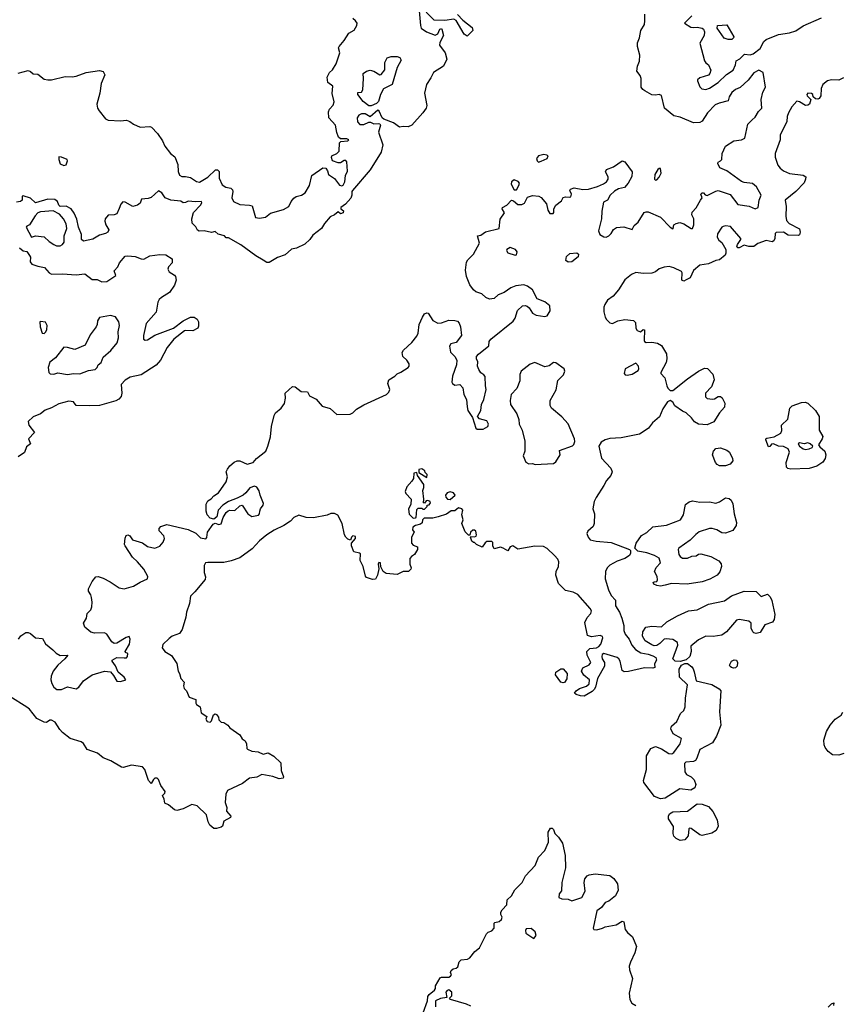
# Model space of a CAD drawing. Extents: x 2106670 to 2323771, y 35271 to 224896.
# Tile 282 of 419: x 2295006 to 2301694, y 108065 to 116073. Entities that reach past the tile are written whole.
import ezdxf

# ---------------------------------------------------------------- set-up
doc = ezdxf.new("R2010")
doc.units = 0

msp = doc.modelspace()

# ---------------------------------------------------------------- linework, layer by layer
at = {"layer": '0CON20XD'}
for points in [[(2298254.4, 116145), (2298264.2, 116025), (2298270.8, 116005), (2298314.7, 115974.7), (2298385, 115947.9), (2298405, 115957.1), (2298423.1, 115996.9), (2298435, 116002), (2298437.5, 115997.5), (2298451.2, 115945), (2298422.5, 115887.5), (2298420, 115865), (2298465.3, 115805), (2298478, 115752), (2298451.1, 115695), (2298370, 115645), (2298350.1, 115599.9), (2298312.9, 115545), (2298298, 115475), (2298316, 115375), (2298310, 115355), (2298284, 115315), (2298193.8, 115215), (2298165, 115202.9), (2298125, 115205.4), (2298095, 115200), (2298045, 115233.9), (2297966.2, 115265), (2297954, 115275), (2297928.3, 115328.3), (2297917.7, 115337.7), (2297856.1, 115283.9), (2297815, 115308.2), (2297785, 115308.5), (2297762.2, 115297.8), (2297750.9, 115275), (2297752.6, 115242.6), (2297771.5, 115221.5), (2297805, 115219.7), (2297845, 115240), (2297859.4, 115239.4), (2297885, 115226.2), (2297919.7, 115230.3), (2297935, 115226), (2297939.4, 115215), (2297922.3, 115157.7), (2297958.9, 115055), (2297944.7, 114995), (2297855, 114851.1), (2297711.9, 114685), (2297706.5, 114675), (2297707.4, 114645), (2297697.7, 114622.3), (2297655, 114572.5), (2297617.5, 114545), (2297617.5, 114535), (2297637.6, 114517.6), (2297635, 114501.8), (2297615, 114495.6), (2297595, 114510), (2297565, 114486), (2297530, 114470), (2297483.3, 114415), (2297460.6, 114375), (2297388.3, 114321.7), (2297365.7, 114285), (2297325, 114248), (2297256.2, 114215), (2297215, 114208.2), (2297165, 114162.2), (2297101.1, 114138.9), (2297035, 114098.2), (2297015, 114098.8), (2296986.7, 114116.7), (2296925, 114152.3), (2296805, 114243.4), (2296705, 114300), (2296685, 114300), (2296670.8, 114315), (2296620, 114330), (2296595, 114350), (2296565, 114342.9), (2296505, 114355.8), (2296465, 114354.2), (2296452.4, 114362.4), (2296437.8, 114387.8), (2296408.3, 114418.3), (2296406.2, 114455), (2296418, 114505), (2296477.1, 114565), (2296486.5, 114585), (2296485, 114595.8), (2296435, 114591.4), (2296375, 114598.6), (2296355, 114586.7), (2296336.1, 114583.9), (2296315, 114597.5), (2296235, 114605.8), (2296190, 114625), (2296161.2, 114665), (2296135, 114680.8), (2296075, 114627.5), (2296051.2, 114618.8), (2295996.1, 114613.9), (2295985, 114581.2), (2295965, 114564.3), (2295925, 114554.3), (2295865, 114589.1), (2295845, 114591.5), (2295827.9, 114572.1), (2295815, 114538)], [(2298566.7, 116115), (2298610, 116070), (2298685, 116009.2), (2298691.1, 115985), (2298645, 115938.9), (2298620, 115955), (2298555, 116067.5), (2298535, 116076.7), (2298463.6, 116066.4), (2298375, 116070), (2298310.8, 116135)], [(2300541.2, 114605), (2300553.8, 114625), (2300544.4, 114654.4), (2300553.8, 114665), (2300565, 114664), (2300578.8, 114648.8), (2300595, 114644.3), (2300665, 114679.7), (2300685, 114683.6), (2300781.9, 114651.9), (2300845, 114570), (2300936.6, 114556.6), (2300985, 114534.4), (2301010.6, 114545), (2301017.3, 114605), (2301033.3, 114645), (2300996.5, 114715), (2300965, 114742.3), (2300895, 114750), (2300875, 114757.7), (2300755, 114845.3), (2300698.8, 114868.8), (2300681.4, 114905), (2300684.3, 114915.7), (2300705, 114924.2), (2300714.3, 114935), (2300717.8, 114985), (2300745.8, 115045), (2300813.2, 115086.8), (2300875, 115097.1), (2300900.6, 115109.4), (2300925.2, 115224.8), (2300960.2, 115259.8), (2300985, 115281.3), (2301012.8, 115327.2), (2301040, 115355), (2301034.5, 115425), (2301048.9, 115485), (2301070, 115525), (2301050, 115645), (2301015, 115663.3), (2300975, 115640.6), (2300929.1, 115580.9), (2300865, 115521.8), (2300825, 115504.7), (2300795, 115480.7), (2300773.9, 115445), (2300767.3, 115412.7), (2300691.9, 115395), (2300660.4, 115379.5), (2300598.2, 115315), (2300555, 115248.1), (2300535, 115236.7), (2300485, 115234.4), (2300375, 115280.3), (2300325, 115290.9), (2300247.5, 115355), (2300225, 115455.7), (2300205, 115465.5), (2300175, 115459.6), (2300145, 115461.9), (2300088.8, 115495), (2300073.3, 115505), (2300060, 115525), (2300060, 115595), (2300050.7, 115620.7), (2300023.3, 115655), (2300028.8, 115695), (2300044.2, 115735), (2300048, 115785), (2300030, 115855), (2300029.2, 115885), (2300045.5, 115925), (2300057.1, 115985), (2300084.6, 116035), (2300089.5, 116065), (2300087.4, 116117.4)], [(2294995, 115637.5), (2295075, 115660), (2295093, 115653), (2295115, 115632.5), (2295155, 115630), (2295205, 115590), (2295235, 115583.3), (2295265, 115583.8), (2295375, 115611.2), (2295432, 115608), (2295465.3, 115614.7), (2295546.2, 115643.8), (2295655, 115660), (2295685, 115652.9), (2295697.1, 115625), (2295669.7, 115555), (2295659.1, 115475), (2295633.3, 115385), (2295638.8, 115355), (2295653.2, 115333.2), (2295705, 115268), (2295725, 115256.9), (2295825, 115250), (2295875, 115256.2), (2295902.5, 115245), (2295932.3, 115222.3), (2295985, 115200), (2296065, 115205.8), (2296078.8, 115198.8), (2296127.2, 115147.2), (2296167.3, 115087.3), (2296186, 115045), (2296231.2, 114985), (2296268.3, 114958.3), (2296290.8, 114895), (2296295, 114840), (2296305, 114810), (2296325, 114798.8), (2296355, 114799.2), (2296395, 114789.2), (2296445, 114758), (2296467.7, 114752.3), (2296536.3, 114793.7), (2296598.6, 114851.4), (2296615, 114851.2), (2296627.7, 114837.7), (2296628.8, 114785), (2296651.4, 114731.4), (2296682.4, 114712.4), (2296722.7, 114702.7), (2296735, 114690), (2296738.6, 114675), (2296730, 114625), (2296745, 114594.4), (2296795, 114570.8), (2296875.8, 114565.8), (2296895, 114558.8), (2296923.8, 114465), (2296955, 114458.8), (2297005, 114466.2), (2297045, 114498.8), (2297150.4, 114529.5), (2297195, 114554.3), (2297214.5, 114595.5), (2297235, 114622), (2297255, 114634), (2297297.5, 114645), (2297326.2, 114665), (2297363.3, 114725), (2297380, 114805), (2297470.4, 114869.5), (2297495, 114866.2), (2297508.6, 114845), (2297516.2, 114815), (2297565, 114781.1), (2297606.7, 114726.7), (2297625, 114721.5), (2297635, 114727.6), (2297650.7, 114755), (2297654.2, 114805), (2297672.2, 114842.2), (2297665, 114917.5), (2297657.3, 114927.3), (2297645, 114927.5), (2297615, 114909.4), (2297595, 114908.5), (2297550, 114925), (2297541.7, 114951.7), (2297544.1, 114965.9), (2297585.7, 114984.3), (2297603.8, 115005), (2297607, 115073), (2297618.3, 115081.7), (2297675, 115088), (2297682, 115095), (2297666.4, 115103.6), (2297615.6, 115105.6), (2297598.8, 115118.8), (2297585.7, 115155.7), (2297575, 115216), (2297518.8, 115275), (2297517, 115323), (2297523.6, 115346.4), (2297555, 115379.2), (2297564, 115406), (2297546.4, 115473.6), (2297551.4, 115531.4), (2297511.7, 115561.7), (2297506.7, 115605), (2297525.9, 115644.1), (2297548.8, 115665), (2297580, 115715), (2297608, 115805), (2297597.5, 115845), (2297602.5, 115855), (2297645, 115903.8), (2297681.4, 115965), (2297725, 115987.1), (2297746.4, 116025), (2297748.8, 116045), (2297735, 116064.4), (2297715, 116082.2)], [(2300470, 116105), (2300410, 116045), (2300463.6, 116013.6), (2300485, 116008.8), (2300515, 116012), (2300553.9, 116003.9), (2300566.7, 115995), (2300573.6, 115973.6), (2300572, 115945), (2300536.4, 115883.6), (2300575, 115740), (2300583.6, 115723.6), (2300606, 115705), (2300623.9, 115663.9), (2300616, 115635), (2300605, 115621.2), (2300535, 115600), (2300517.5, 115585), (2300516.7, 115575), (2300535, 115527.5), (2300551.7, 115511.7), (2300585, 115506.7), (2300614.1, 115515.9), (2300685, 115562), (2300752.1, 115627.9), (2300807.2, 115662.8), (2300825.8, 115705), (2300830.7, 115739.3), (2300860, 115755), (2300898.3, 115791.7), (2300945, 115786.2), (2300970, 115795), (2301025, 115840), (2301056.2, 115895), (2301075, 115912), (2301175, 115953.1), (2301265, 115965.8), (2301315, 115982.9), (2301375, 116022.2), (2301525, 116087.8)], [(2300795, 115912.5), (2300765, 115913.3), (2300734.1, 115924.1), (2300677.5, 116005), (2300680, 116025), (2300755, 116032.5), (2300812.5, 115935), (2300810, 115925), (2300795, 115912.5)], [(2297865, 115372.7), (2297843.5, 115373.5), (2297798, 115408), (2297756.2, 115465), (2297755, 115480), (2297785, 115484.3), (2297795, 115502.5), (2297801.2, 115595), (2297797.5, 115635), (2297826.2, 115655), (2297855, 115661.8), (2297886, 115656), (2297935, 115624), (2297945, 115628), (2297973.9, 115665), (2297975.2, 115724.8), (2297995, 115761.9), (2298025, 115773.5), (2298075, 115774), (2298096.1, 115766.1), (2298108.8, 115745), (2298076, 115684), (2298035, 115546.2), (2297965, 115511.9), (2297939.2, 115465), (2297922.3, 115407.7), (2297907.1, 115392.9), (2297865, 115372.7)], [(2301705, 115600.8), (2301665, 115580.8), (2301607, 115583), (2301572.7, 115577.3), (2301535, 115546.7), (2301522, 115515), (2301518.8, 115455), (2301506.4, 115433.6), (2301495, 115426.7), (2301475, 115430), (2301457.5, 115445), (2301453.8, 115465), (2301445, 115473.8), (2301415, 115476.7), (2301406.9, 115465), (2301408.6, 115455), (2301437.5, 115425), (2301427.5, 115385), (2301415, 115377.5), (2301395, 115376.7), (2301345, 115405.8), (2301325, 115410), (2301283.8, 115365), (2301256, 115315), (2301245.8, 115285), (2301244.2, 115245), (2301190, 115135), (2301188.1, 115095), (2301149.2, 114985), (2301148, 114955), (2301170.3, 114890.3), (2301190, 114865), (2301216, 114845), (2301265, 114821.2), (2301375, 114808.6), (2301396.7, 114795), (2301396.2, 114775), (2301383, 114747), (2301316, 114675), (2301230, 114605), (2301238.1, 114555), (2301234.4, 114474.4), (2301240.9, 114440.9), (2301262, 114415), (2301345, 114373.3), (2301352.5, 114345), (2301345, 114323.3), (2301335, 114318.8), (2301255, 114321.2), (2301215.4, 114345.5), (2301156.7, 114343.3), (2301147.1, 114335), (2301145.8, 114294.2), (2301136.1, 114273.9), (2301125, 114267.5), (2301075, 114276.2), (2301007.3, 114252.7), (2300975, 114230), (2300935, 114230), (2300895, 114240), (2300855, 114217.5), (2300845, 114217.5), (2300837.5, 114225), (2300842.5, 114245), (2300870, 114285), (2300870, 114295), (2300785, 114391.2), (2300745, 114395.7), (2300725, 114391.2), (2300713.8, 114385), (2300679.3, 114330.7), (2300676.7, 114305), (2300690.4, 114280.5), (2300715, 114260), (2300747.5, 114205), (2300747.5, 114175), (2300740.7, 114159.3), (2300695, 114120), (2300665, 114114), (2300605, 114088.8), (2300535, 114076.2), (2300485, 114033.3), (2300455.9, 113974.1), (2300425, 113956.7)], [(2294997, 111035), (2295015, 111061.6), (2295055, 111090), (2295075, 111090), (2295095, 111081.8), (2295134.8, 111044.8), (2295190.4, 111040.4), (2295216.3, 110996.3), (2295275, 110949.5), (2295301.4, 110921.5), (2295335, 110902), (2295397.5, 110905), (2295373.3, 110875), (2295315, 110824.4), (2295277.5, 110775), (2295261.8, 110735), (2295260, 110705), (2295267.5, 110675), (2295284.4, 110645), (2295308, 110625), (2295345, 110624.7), (2295395, 110646.4), (2295465, 110632.5), (2295485.8, 110645), (2295526, 110695), (2295596.1, 110743.9), (2295695, 110775.7), (2295745, 110769.5), (2295770.2, 110740.2), (2295795, 110693.8), (2295825, 110690), (2295870, 110705), (2295855.3, 110725), (2295806.7, 110766.7), (2295785, 110819.2), (2295756.7, 110855), (2295757, 110863), (2295796.7, 110886.7), (2295855, 110882.2), (2295875, 110884.4), (2295883.8, 110895), (2295885, 110917.5), (2295867, 110927), (2295864, 110935), (2295897.7, 110995), (2295903.8, 111033.8), (2295895, 111056), (2295872.3, 111047.6), (2295797.2, 111002.8), (2295775, 111000.6), (2295755, 111014.3), (2295715, 111077.1), (2295695, 111086.5), (2295615, 111084.4), (2295585, 111090.8), (2295535, 111134), (2295524.5, 111165), (2295548.2, 111205), (2295555.9, 111245), (2295583.6, 111275), (2295592.9, 111297.1), (2295596.1, 111335), (2295590.4, 111375), (2295584.6, 111395), (2295564.5, 111424.4), (2295565.6, 111445), (2295596.3, 111505), (2295625, 111540.8), (2295645, 111544.2), (2295685, 111531.1), (2295741.9, 111501.9), (2295815, 111453.6), (2295855, 111445.8), (2295932.5, 111465), (2295985, 111500), (2296044.2, 111525.8), (2296047.5, 111545), (2296014.3, 111604.3), (2295964.5, 111665), (2295923.2, 111703.2), (2295863.1, 111795), (2295858.9, 111805), (2295863.9, 111856.1), (2295872.5, 111877.5), (2295885, 111884.4), (2295900.5, 111875), (2295922.3, 111842.3), (2296005, 111819.7), (2296045, 111789.1), (2296105, 111774.5), (2296145, 111790.9), (2296174, 111825), (2296183.3, 111855), (2296178.2, 111875), (2296140.3, 111915), (2296141.1, 111935), (2296155, 111951.7), (2296203.3, 111966.7), (2296375, 111928.2), (2296437.5, 111897.5), (2296475, 111859.1), (2296518.3, 111851.7), (2296527.5, 111862.5), (2296532, 111905), (2296579.7, 111970.3), (2296595, 111978), (2296626.4, 111966.4), (2296645, 111973.3), (2296661.5, 112025), (2296684.7, 112065.3), (2296700.1, 112079.9), (2296715, 112084.6), (2296755, 112082.5), (2296795, 112120), (2296815, 112125.8), (2296861.1, 112055), (2296892.4, 112032.4), (2296947.7, 112042.4), (2296956.6, 112053.4), (2296958.4, 112075), (2296963.4, 112095), (2296986.6, 112125), (2296988.3, 112138.3), (2296960, 112205), (2296952.7, 112242.7), (2296935, 112270), (2296915, 112280), (2296876.2, 112265), (2296845.6, 112225), (2296823.5, 112206.5), (2296775, 112181.1), (2296705, 112155.6), (2296657.5, 112125), (2296618.9, 112085), (2296609.1, 112030.9), (2296585, 112010), (2296555, 112017.9), (2296530, 112045), (2296522.8, 112075), (2296523.2, 112133.2), (2296535, 112159.6), (2296564.1, 112175.9), (2296585, 112201.1), (2296623.6, 112225), (2296685, 112314.2), (2296696, 112355), (2296685.2, 112395), (2296695, 112418.8), (2296715, 112443.5), (2296750.5, 112475), (2296775, 112486.4), (2296795, 112484.6), (2296855, 112458.5), (2296905, 112472.5), (2296931.9, 112505), (2297006.9, 112565), (2297024.6, 112605), (2297045, 112680), (2297052.2, 112765), (2297074.5, 112854.5), (2297086, 112875), (2297131.8, 112915), (2297158.3, 112951.7), (2297166.2, 112995), (2297165.4, 113035), (2297225, 113090.4), (2297245, 113087.3), (2297295, 113050), (2297345, 113046.6), (2297363.1, 113013.1), (2297417.1, 112987.1), (2297465, 112930), (2297530.2, 112910.2), (2297585, 112861.4), (2297694.3, 112865.7), (2297713.8, 112875), (2297743.8, 112905), (2297805, 112941.2), (2297989.5, 113025), (2298007.8, 113045), (2298015.5, 113065), (2297999.6, 113115), (2298007.5, 113145), (2298055, 113173.2), (2298075.7, 113194.3), (2298105, 113205.3), (2298165.7, 113244.3), (2298172.9, 113255), (2298172.9, 113275), (2298155, 113303.3), (2298120, 113335), (2298114.6, 113365.4), (2298125.4, 113384.6), (2298195, 113448.8), (2298235, 113500), (2298246.2, 113525), (2298254.7, 113595.3), (2298280.3, 113655), (2298298.3, 113681.7), (2298315, 113690.4), (2298326.6, 113686.6), (2298365.6, 113625.6), (2298405, 113605.8), (2298435, 113607.2), (2298495, 113628.9), (2298545, 113627.5), (2298565, 113620.4), (2298579.5, 113605), (2298591.2, 113575), (2298598, 113505), (2298555, 113448.5), (2298512.6, 113437.4), (2298501.8, 113418.2), (2298508.9, 113369), (2298545, 113333.1), (2298560.4, 113305), (2298556.5, 113265), (2298525.3, 113175), (2298520.4, 113125), (2298525, 113114.3), (2298545, 113100.8), (2298585, 113106.2), (2298609.4, 113079.4), (2298618.1, 113025), (2298638, 112985), (2298643.3, 112925), (2298650, 112895), (2298688.3, 112838.3), (2298715, 112752), (2298725, 112744.2), (2298775, 112744), (2298812, 112765), (2298817.1, 112785), (2298805, 112810.6), (2298745.8, 112825.8), (2298728.8, 112845), (2298754.5, 112895), (2298760, 112945), (2298780.8, 112985), (2298798.5, 113065), (2298792.1, 113095), (2298790.8, 113170.8), (2298780, 113185), (2298755, 113200), (2298737.8, 113227.8), (2298729.2, 113255), (2298731.4, 113291.5), (2298720.5, 113315), (2298719.4, 113335), (2298735, 113354.2), (2298819.3, 113420.7), (2298823.8, 113456.2), (2298836.5, 113475), (2299018.2, 113621.8), (2299033.8, 113645), (2299052.7, 113707.3), (2299095, 113747.1), (2299115, 113750), (2299132.1, 113742.1), (2299148.5, 113728.5), (2299175, 113685.8), (2299205, 113671.4), (2299275, 113658.8), (2299294.1, 113665.9), (2299318, 113705), (2299316, 113745), (2299275, 113778), (2299214, 113804), (2299176.6, 113876.6), (2299135.3, 113905.3), (2299105, 113916.4), (2299040.4, 113909.6), (2298998.7, 113891.3), (2298946.1, 113853.9), (2298895, 113834.7), (2298865, 113804.7), (2298825, 113799.1), (2298795, 113812.7), (2298764.5, 113845), (2298715, 113861.3), (2298695, 113877.3), (2298667, 113917), (2298639.5, 113985), (2298630.7, 114035), (2298639.4, 114100.6), (2298650.1, 114119.9), (2298695, 114166.4), (2298744.7, 114255), (2298727.5, 114315), (2298755, 114321.5), (2298792.7, 114347.3), (2298905, 114374.5), (2298912.2, 114452.2), (2298946.5, 114503.5), (2298930, 114535), (2298930.6, 114545), (2298966.5, 114565), (2299004.6, 114605.4), (2299021.4, 114601.4), (2299055, 114570.4), (2299089.5, 114570.5), (2299109.4, 114580.6), (2299135, 114628.8), (2299175, 114644.1), (2299227.1, 114637.1), (2299245, 114627.8), (2299288.6, 114575), (2299301.2, 114525), (2299315, 114497.5), (2299343.6, 114496.4), (2299350, 114505), (2299350, 114535), (2299364.2, 114565), (2299410.6, 114599.4), (2299424.1, 114625.9), (2299445, 114633.8), (2299475, 114628.8), (2299486.8, 114633.2), (2299492, 114655), (2299480, 114685), (2299485.6, 114695), (2299515, 114705.3), (2299585, 114692.7), (2299630, 114695), (2299705, 114716), (2299752.7, 114737.3), (2299775.8, 114754.2), (2299790, 114775), (2299790, 114795), (2299770, 114835), (2299775.9, 114854.1), (2299833.8, 114876.2), (2299905, 114925.7), (2299925, 114918), (2299986.8, 114835), (2299982.8, 114797.2), (2299952.5, 114745), (2299922.1, 114707.9), (2299875, 114698.1), (2299842.5, 114677.5), (2299808.1, 114645), (2299786.2, 114605), (2299751.4, 114588.6), (2299737.9, 114515), (2299736.9, 114455), (2299712.2, 114355), (2299722.5, 114325), (2299755, 114306.9), (2299775, 114305.6), (2299795, 114315.6), (2299815.5, 114335), (2299833.1, 114366.9), (2299857.4, 114382.6), (2299917.3, 114387.3), (2299985, 114366.7), (2300000.7, 114399.3), (2300033.2, 114426.8), (2300083.8, 114505), (2300098.3, 114511.7), (2300115, 114510), (2300216.6, 114466.6), (2300295, 114386), (2300315, 114373.3), (2300320, 114375), (2300324.5, 114405.5), (2300343.3, 114416.7), (2300373.3, 114423.3), (2300405, 114412.5), (2300465, 114374.3), (2300475, 114376.2), (2300486, 114406), (2300486.7, 114455), (2300470, 114485), (2300473, 114507), (2300505, 114543.3), (2300541.2, 114605)], [(2295363.9, 114886.1), (2295385, 114893.8), (2295396, 114925), (2295391.2, 114935), (2295345, 114956.2), (2295325, 114957.5), (2295324, 114935), (2295335, 114901.2), (2295363.9, 114886.1)], [(2299225, 114915.7), (2299245, 114923.6), (2299295, 114944.3), (2299303.3, 114965), (2299292.5, 114972.5), (2299266.2, 114976.2), (2299224.3, 114965), (2299209.1, 114945), (2299212.2, 114925), (2299225, 114915.7)], [(2300175, 114768.8), (2300185, 114772), (2300205, 114792), (2300220.5, 114825), (2300215, 114864.2), (2300205, 114864.4), (2300194.5, 114855), (2300169.5, 114815), (2300166, 114776), (2300175, 114768.8)], [(2299025, 114688.8), (2299045, 114690.5), (2299065, 114724.3), (2299068.5, 114745), (2299058.6, 114758.5), (2299025, 114770.6), (2299004.7, 114755.3), (2299002.9, 114735), (2299025, 114688.8)], [(2295815, 114538), (2295796.2, 114495), (2295775, 114485.8), (2295725, 114484.7), (2295701.8, 114455), (2295697.3, 114435), (2295706, 114406), (2295732, 114365), (2295724, 114345), (2295705, 114333.1), (2295655, 114322.2), (2295601.4, 114288.6), (2295525, 114273.1), (2295509.4, 114285), (2295508.5, 114325), (2295485.5, 114385.5), (2295469.7, 114449.7), (2295449.1, 114499.1), (2295425.4, 114535.4), (2295385, 114555.6), (2295335, 114554.4), (2295324.6, 114564.6), (2295313.1, 114595), (2295291.7, 114611.7), (2295235, 114613.1), (2295135, 114582.5), (2295095, 114621.5), (2295035, 114640.8), (2295025, 114638.8), (2295025, 114604.3), (2295012.5, 114595), (2294979.6, 114590.5)], [(2295305, 114234), (2295335, 114234.3), (2295355, 114245.8), (2295367.1, 114262.9), (2295367.1, 114315), (2295389.6, 114375), (2295382.7, 114412.7), (2295362.3, 114452.4), (2295330.7, 114490.7), (2295279.1, 114519.1), (2295175, 114510.7), (2295155, 114502.5), (2295132, 114478.1), (2295085.5, 114405), (2295063.3, 114395), (2295057.5, 114385), (2295102.5, 114305), (2295135, 114315.8), (2295205, 114308.5), (2295245, 114268), (2295284.3, 114244.3), (2295305, 114234)], [(2295005, 114216.7), (2295035, 114192.5), (2295065, 114187.5), (2295086.7, 114155), (2295093, 114143), (2295092.2, 114105), (2295104.5, 114085), (2295155, 114067.9), (2295208.3, 114058.3), (2295245.4, 114015.4), (2295265, 114003.3), (2295355, 114006.2), (2295465, 113997.5), (2295535, 114005.7), (2295595, 113960.4), (2295635, 113961.2), (2295675, 113941.4), (2295715, 113944.4), (2295788.3, 113991.7), (2295775, 114030), (2295805, 114063.3), (2295816.7, 114095), (2295865, 114149.5), (2295885, 114153.8), (2295945, 114148.5), (2295995, 114127.2), (2296015, 114125.3), (2296065, 114152.9), (2296144.7, 114164.7), (2296195, 114161.2), (2296247.1, 114127.1), (2296247.1, 114095), (2296216.4, 114063.6), (2296209.7, 114045), (2296222.3, 114022.3), (2296265.9, 113995.9), (2296274.2, 113985), (2296277.8, 113955), (2296266, 113915), (2296224.3, 113855.7), (2296157.8, 113815), (2296141.3, 113798.7), (2296128.9, 113775), (2296114.7, 113695), (2296035, 113602.9), (2296011.6, 113505), (2296012.9, 113475), (2296025, 113466.5), (2296045, 113468.8), (2296105, 113508.9), (2296255.4, 113564.6), (2296334.7, 113625.3), (2296395, 113654.6), (2296425, 113653.8), (2296448.2, 113638.3), (2296459.7, 113615), (2296460.4, 113579.6), (2296454.6, 113565), (2296415, 113543.3), (2296355, 113546.2), (2296345, 113542.1), (2296260, 113475), (2296205, 113406.9), (2296152.1, 113305), (2296115.2, 113264.8), (2295995, 113183.6), (2295905, 113165.8), (2295865, 113142.5), (2295830, 113105), (2295835.4, 113035), (2295830.9, 113009.1), (2295813.4, 112986.6), (2295787.7, 112972.3), (2295655, 112935.6), (2295575, 112933.1), (2295466.2, 112936.2), (2295444, 112965), (2295405, 112971.5), (2295325, 112948.9), (2295265, 112915.7), (2295213.2, 112896.8), (2295175, 112868.8), (2295115, 112843.8), (2295073.8, 112805), (2295080.8, 112775), (2295125.6, 112715), (2295077.9, 112665), (2295094.5, 112625), (2295061.8, 112598.3), (2295045, 112553.5), (2294995, 112518)], [(2299035, 114157.5), (2299045, 114160), (2299050, 114185), (2299037.5, 114205), (2298995, 114220), (2298967.5, 114205), (2298963.3, 114195), (2298975, 114177.5), (2299035, 114157.5)], [(2299465, 114102.2), (2299447.5, 114115), (2299452.6, 114147.4), (2299478.3, 114171.7), (2299535, 114176.7), (2299548.8, 114165), (2299545.6, 114145), (2299495, 114104.6), (2299465, 114102.2)], [(2300425, 113956.7), (2300405, 113947.5), (2300390, 113955), (2300393.3, 114015), (2300385.8, 114025.8), (2300325, 114056.2), (2300285.9, 114065.9), (2300245, 114060), (2300204.2, 114045.8), (2300175, 114023.8), (2300145, 114012.5), (2300075, 114008.8), (2300015, 114016.7), (2299979.3, 114000.7), (2299925, 113957.5), (2299874.3, 113875.7), (2299830, 113825), (2299785, 113791.2), (2299762.6, 113757.4), (2299755.8, 113735), (2299756.4, 113696.4), (2299766.7, 113655), (2299776.7, 113635), (2299805, 113607.5), (2299825, 113602.5), (2299870, 113625), (2299925, 113633.8), (2299995.9, 113625.9), (2300011.7, 113611.7), (2300014.5, 113565.5), (2300025.9, 113545.9), (2300054.4, 113535.6), (2300075, 113552.5), (2300085, 113550), (2300082.5, 113465), (2300087, 113457), (2300098.3, 113448.3), (2300145, 113451.2), (2300192.7, 113442.7), (2300223, 113423), (2300264.4, 113354.4), (2300268.6, 113315), (2300261.9, 113285), (2300217.5, 113205), (2300217.5, 113195), (2300251.2, 113161.2), (2300266.2, 113095), (2300276, 113076), (2300295, 113057.5), (2300315, 113057.5), (2300436.6, 113153.4), (2300526.2, 113215), (2300575, 113238), (2300597.3, 113237.3), (2300641.7, 113191.7), (2300651.8, 113145), (2300631.7, 113088.3), (2300582, 113035), (2300582, 113005), (2300595, 112993.1), (2300637.8, 112987.8), (2300655, 112990.4), (2300685, 113009.2), (2300705, 113007.7), (2300717, 112997), (2300738.9, 112955), (2300737.2, 112922.8), (2300695, 112875.6), (2300648.6, 112801.4), (2300595, 112779.6), (2300525, 112784.3), (2300492, 112802), (2300467.5, 112835), (2300425, 112876), (2300395, 112888.8), (2300332.3, 112932.3), (2300315, 112962.5), (2300295, 112977.5), (2300272.5, 112965), (2300235, 112907.5), (2300207.7, 112842.3), (2300150, 112795), (2300117.7, 112752.3), (2300082, 112728), (2300045, 112703.3), (2299895, 112672.5), (2299805, 112667.5), (2299765, 112657.5), (2299733.6, 112636.4), (2299713.3, 112605), (2299736.4, 112506.4), (2299812.5, 112425), (2299823.3, 112395), (2299813.3, 112365), (2299776.7, 112325), (2299756.1, 112283.9), (2299691.7, 112188.3), (2299677.5, 112155), (2299666.7, 112095), (2299680, 112055), (2299678, 111975), (2299668.8, 111951.2), (2299625, 111912.5), (2299617.5, 111895), (2299627.5, 111865), (2299645, 111843.3), (2299692.3, 111832.3), (2299815, 111820), (2299963.6, 111763.6), (2299972.5, 111755), (2299973.3, 111735), (2299963.3, 111715), (2299925, 111690), (2299865, 111668.8), (2299804.2, 111635.8), (2299781.2, 111615), (2299768.8, 111585), (2299766, 111525), (2299794, 111435), (2299815, 111390), (2299851.5, 111351.5), (2299849.5, 111305), (2299882.5, 111255), (2299902.9, 111205), (2299917.5, 111145), (2299919.2, 111105), (2299930, 111075), (2299960, 111035), (2299984.2, 110985), (2300012, 110952), (2300055, 110923.8), (2300115, 110913.3), (2300155, 110900), (2300177.5, 110885), (2300183.3, 110865), (2300166.2, 110835), (2300170, 110805), (2300155, 110800), (2300085, 110803.3), (2299955, 110771.2), (2299920.7, 110770.7), (2299905, 110780), (2299888, 110855), (2299876.2, 110875), (2299862.5, 110885), (2299755, 110918.8), (2299740.8, 110909.2), (2299738, 110895), (2299742.5, 110875), (2299760.8, 110845), (2299762, 110815), (2299703.8, 110715), (2299687.5, 110645), (2299677.5, 110625), (2299660.7, 110609.3), (2299595, 110571.2), (2299565, 110574), (2299530, 110585), (2299517.5, 110595), (2299530, 110615), (2299557.5, 110635), (2299615, 110653.3), (2299635, 110672.5), (2299638.8, 110705), (2299592.3, 110742.3), (2299573.3, 110775), (2299585, 110803.3), (2299635, 110827.1), (2299650.8, 110845), (2299618.8, 110905), (2299617.5, 110935), (2299640.3, 110959.7), (2299695, 110965.8), (2299715.7, 110974.3), (2299730, 110995), (2299747.5, 111045), (2299745, 111057.5), (2299726.1, 111066.1), (2299655, 111053.3), (2299623.3, 111065), (2299601.7, 111171.7), (2299619.6, 111210.5), (2299648.8, 111245), (2299653.8, 111265), (2299645, 111283.3), (2299545, 111398), (2299505, 111418), (2299445, 111430), (2299387.5, 111487.5), (2299363.8, 111555), (2299368.8, 111585), (2299386, 111625), (2299390, 111665), (2299381.2, 111685), (2299355, 111716.2), (2299293.6, 111773.6), (2299265, 111787.5), (2299195, 111792.5), (2299055, 111767.5), (2299015, 111794.5), (2298993.9, 111786.1), (2298975, 111752.5), (2298936.7, 111775), (2298915, 111783.8), (2298865, 111770), (2298853, 111793), (2298851.7, 111821.7), (2298845, 111830), (2298805, 111830), (2298790.7, 111819.3), (2298765, 111782.5), (2298720, 111805), (2298705, 111820), (2298695, 111820), (2298683, 111833), (2298670, 111865), (2298675, 111870), (2298705, 111867.5), (2298716.4, 111873.6), (2298721.2, 111885), (2298715, 111912.5), (2298705, 111921.2), (2298689.3, 111920.7), (2298672.5, 111905), (2298665, 111880), (2298655, 111880), (2298627, 111907), (2298600, 111975), (2298612.5, 112005), (2298600, 112045), (2298610, 112085), (2298600, 112095), (2298575, 112102.5), (2298545, 112080), (2298515, 112080), (2298475, 112052.5), (2298409.3, 112030.7), (2298365, 112020), (2298295, 112020), (2298280, 112005), (2298278.3, 111981.7), (2298265, 111970), (2298225, 111960), (2298203.6, 111946.4), (2298200, 111925), (2298212.5, 111905), (2298192.5, 111865), (2298192.5, 111815), (2298205, 111800), (2298240, 111785), (2298240, 111765), (2298216.4, 111723.6), (2298191.7, 111708.3), (2298178.3, 111691.7), (2298177.5, 111645), (2298190, 111615), (2298187.5, 111605), (2298167.5, 111585), (2298125, 111586.7), (2298075, 111560.8), (2297985, 111570), (2297962.5, 111585), (2297943, 111623), (2297940, 111655), (2297925, 111660), (2297920, 111645), (2297927, 111607), (2297914, 111555), (2297897.7, 111522.3), (2297875, 111520), (2297826.7, 111536.7), (2297816.4, 111546.4), (2297800, 111625), (2297774, 111675), (2297778.3, 111728.3), (2297770, 111735), (2297722.5, 111745), (2297703.3, 111795), (2297703.3, 111816.7), (2297736.7, 111855), (2297735, 111870), (2297713.9, 111876.1), (2297702.5, 111865), (2297695, 111840), (2297675, 111847.5), (2297657.5, 111865), (2297647.5, 111885), (2297627.5, 111975), (2297593.6, 112043.6), (2297565, 112057.5), (2297537, 112057), (2297505, 112043.3), (2297395, 112022.5), (2297335, 112023.3), (2297275, 112042.5), (2297235, 112023.3), (2297206.7, 111995), (2297155, 111960), (2297075, 111921.2), (2297015, 111884.1), (2296955.6, 111834.3), (2296895, 111768.9), (2296795, 111696.9), (2296725, 111671.5), (2296665, 111658.1), (2296535, 111660), (2296517.5, 111655), (2296506.2, 111635), (2296506.4, 111576.4), (2296517, 111543), (2296515, 111520), (2296430.7, 111419.3), (2296396.1, 111383.9), (2296386.7, 111325), (2296361.2, 111255), (2296356.2, 111215), (2296326.7, 111115), (2296305, 111082.5), (2296245, 111058.8), (2296220.3, 111039.7), (2296169.6, 110990.5), (2296163.8, 110965), (2296186.7, 110935), (2296241.2, 110901.2), (2296285, 110837.5), (2296293.3, 110775), (2296306.7, 110755), (2296316.7, 110715), (2296342.5, 110685), (2296338, 110655), (2296344.6, 110635), (2296361.2, 110615), (2296385, 110562.5), (2296437.5, 110545), (2296437.5, 110515), (2296442.5, 110505), (2296473.6, 110483.6), (2296482.5, 110435), (2296527, 110407), (2296520, 110385), (2296530, 110365), (2296555, 110360), (2296565, 110370), (2296580.7, 110419.3), (2296595, 110427.5), (2296605, 110422.5), (2296621.7, 110401.7), (2296625, 110380), (2296645, 110360), (2296665, 110356.7), (2296697.5, 110335), (2296713.6, 110313.6), (2296795, 110257.5), (2296813.6, 110223.6), (2296839.3, 110209.3), (2296851.2, 110185), (2296853.8, 110145), (2296859.3, 110139.3), (2296894.4, 110124.4), (2296945, 110120), (2296985, 110100.8), (2297025, 110112), (2297073, 110083), (2297128.8, 110028.8), (2297133, 109967), (2297150, 109915), (2297147.5, 109905), (2297115, 109899.2), (2297065, 109919.2), (2296975, 109933.3), (2296935, 109913.8), (2296875, 109903.3), (2296817.7, 109862.3), (2296696.7, 109805), (2296680.8, 109775), (2296677, 109707), (2296690, 109665), (2296686.7, 109635), (2296723.3, 109595), (2296721.2, 109585), (2296666.2, 109555), (2296655.4, 109515), (2296645, 109505.6), (2296605, 109494.2), (2296584.3, 109494.3), (2296552.7, 109522.7), (2296538.3, 109548.3), (2296526.1, 109606.1), (2296448.9, 109678.9), (2296405, 109690), (2296335, 109656), (2296285, 109642), (2296265, 109646.2), (2296215, 109688), (2296185, 109700), (2296180, 109735), (2296167.5, 109765), (2296185, 109782.5), (2296188.8, 109795), (2296154.7, 109844.7), (2296134, 109895), (2296125, 109905.7), (2296105, 109903.3), (2296093.3, 109895), (2296075, 109860), (2296054.4, 109884.4), (2296023.9, 109973.9), (2296005, 109997.5), (2295915, 110010), (2295848.3, 109991.7), (2295835, 109993.3), (2295747.5, 110045), (2295685, 110071.2), (2295638.3, 110108.3), (2295555, 110136.7), (2295525, 110186.7), (2295505, 110200), (2295417.3, 110227.3), (2295355, 110276.2), (2295331.2, 110301.2), (2295295, 110360), (2295265, 110376.7), (2295250, 110375), (2295225, 110357.5), (2295205, 110361.2), (2295145, 110389.4), (2295085.6, 110465.6), (2295065, 110483.3), (2294925, 110567.5)], [(2295395, 113188.8), (2295445, 113196), (2295495, 113194), (2295565, 113221.2), (2295620.4, 113229.5), (2295635.8, 113244.2), (2295645, 113267.5), (2295667.5, 113285), (2295685, 113327.5), (2295747.7, 113382.3), (2295800, 113445), (2295810, 113485), (2295806.2, 113535), (2295818, 113585), (2295813.3, 113615), (2295785.8, 113655.8), (2295745, 113668), (2295655, 113650), (2295640, 113625), (2295636.4, 113593.6), (2295627.5, 113575), (2295579.3, 113510.7), (2295537.5, 113425), (2295455, 113390), (2295395, 113407.5), (2295365, 113410), (2295296.7, 113323.3), (2295251.7, 113288.3), (2295236.7, 113245), (2295242.5, 113205), (2295255, 113193.3), (2295285, 113190), (2295315, 113200), (2295395, 113188.8)], [(2295205, 113520), (2295220, 113535), (2295227, 113553), (2295230, 113585), (2295215, 113612.5), (2295175, 113620), (2295170, 113615), (2295172.5, 113575), (2295190, 113525), (2295205, 113520)], [(2299197, 112457), (2299345, 112463.3), (2299365, 112477.5), (2299401.2, 112535), (2299395, 112570), (2299501.2, 112608.8), (2299511.2, 112618.8), (2299518.3, 112641.7), (2299515.5, 112665.5), (2299465.3, 112785.3), (2299415, 112843.8), (2299330, 112915), (2299318.8, 112935), (2299320, 112975), (2299367.6, 113062.4), (2299382.1, 113137.9), (2299426.9, 113185), (2299436.9, 113215), (2299432, 113235), (2299365, 113282.5), (2299345, 113284), (2299311.2, 113258.8), (2299275, 113250.4), (2299195, 113284.2), (2299157.3, 113272.7), (2299084.3, 113215.7), (2299072.3, 113187.7), (2299071.2, 113135), (2299048.8, 113075), (2299002.5, 113025), (2298992.5, 112975), (2298996.2, 112945), (2299048.3, 112868.3), (2299063, 112823), (2299067.5, 112785), (2299090, 112735), (2299114, 112645), (2299113.3, 112565), (2299100, 112525), (2299120, 112475), (2299145, 112460), (2299175, 112462.5), (2299197, 112457)], [(2299945, 113183.3), (2299985, 113190), (2300035, 113220), (2300040, 113235), (2300036.2, 113256.2), (2300015, 113280), (2299927.5, 113235), (2299920, 113195), (2299930, 113185), (2299945, 113183.3)], [(2301275, 112417.3), (2301251.9, 112421.9), (2301241.2, 112435), (2301238, 112472), (2301264.3, 112555), (2301255, 112583.8), (2301215, 112602.5), (2301175, 112604.2), (2301135, 112622.9), (2301119.6, 112620.5), (2301105, 112602.5), (2301095, 112600), (2301073.3, 112655), (2301073.3, 112665), (2301080.4, 112669.5), (2301138.8, 112681.2), (2301195, 112709.2), (2301203.2, 112733.2), (2301200.8, 112775), (2301250.6, 112825), (2301266.6, 112915), (2301287.6, 112932.5), (2301361.3, 112958.7), (2301393.3, 112963.3), (2301415, 112953.2), (2301476.2, 112896.2), (2301507.1, 112845), (2301505.8, 112735), (2301534.6, 112684.6), (2301530.4, 112665), (2301501.4, 112615), (2301510.2, 112600.2), (2301551.8, 112565), (2301559.6, 112535), (2301553.5, 112505), (2301536.5, 112475), (2301486.7, 112443.3), (2301425, 112423.6), (2301275, 112417.3)], [(2300745, 112444.6), (2300695, 112444.6), (2300675.7, 112455.8), (2300662.6, 112472.6), (2300639.6, 112535), (2300647.5, 112565), (2300665, 112584.6), (2300705, 112590.9), (2300755, 112572.2), (2300776.1, 112556.1), (2300800.9, 112505), (2300802.9, 112485), (2300782.5, 112457.5), (2300745, 112444.6)], [(2301395, 112577.5), (2301425, 112582.5), (2301450, 112595), (2301453.8, 112605), (2301433.3, 112625), (2301415, 112630.8), (2301385, 112624), (2301345, 112632.5), (2301334.4, 112625), (2301345, 112604), (2301375, 112582.5), (2301395, 112577.5)], [(2298205, 112020), (2298225, 112022.5), (2298230, 112025), (2298235, 112090), (2298245, 112100), (2298275, 112100), (2298283, 112093), (2298297, 112093), (2298320, 112115), (2298320, 112125), (2298335, 112127.5), (2298346.7, 112145), (2298343.3, 112155), (2298325, 112163.8), (2298310.7, 112159.3), (2298298.3, 112141.7), (2298290, 112145), (2298292.5, 112175), (2298282.5, 112245), (2298291.7, 112268.3), (2298291.7, 112291.7), (2298240, 112365), (2298235, 112390), (2298210, 112385), (2298207, 112343), (2298195, 112320), (2298152.5, 112275), (2298140, 112235), (2298145, 112220), (2298190, 112175), (2298187, 112133), (2298168.3, 112091.7), (2298173, 112053), (2298205, 112020)], [(2298315, 112350), (2298320, 112375), (2298301.7, 112391.7), (2298300, 112405), (2298275, 112420), (2298250, 112415), (2298251.7, 112391.7), (2298315, 112350)], [(2298505, 112170.8), (2298547.5, 112205), (2298532, 112225), (2298505, 112234.6), (2298482.5, 112225), (2298466.9, 112205), (2298469.7, 112189.7), (2298483.6, 112173.6), (2298505, 112170.8)], [(2300215, 111465.8), (2300185, 111470.8), (2300163, 111483), (2300157.5, 111495), (2300165, 111502.5), (2300185, 111504), (2300192.1, 111517.9), (2300189.1, 111545), (2300167.1, 111585), (2300182, 111618), (2300215.7, 111655), (2300204, 111695), (2300166.2, 111716.2), (2300105, 111736.7), (2300031.2, 111751.2), (2300007.5, 111775), (2300017.1, 111815), (2300062.8, 111877.2), (2300105, 111902.5), (2300155, 111950), (2300265, 111962), (2300377.5, 112005), (2300403.9, 112046.1), (2300420.3, 112129.7), (2300449.1, 112150.9), (2300475, 112158.9), (2300535, 112148.9), (2300615, 112152.9), (2300665, 112142.2), (2300695, 112152.9), (2300745, 112184.5), (2300775, 112178.9), (2300789.4, 112165), (2300804.6, 112134.6), (2300813.6, 112053.6), (2300834.1, 111985), (2300831.4, 111958.6), (2300805, 111918.5), (2300745, 111898.1), (2300715, 111899.2), (2300675, 111924), (2300635, 111936.2), (2300615, 111935.8), (2300531.3, 111908.7), (2300502.4, 111887.6), (2300458.5, 111841.5), (2300365, 111776), (2300360, 111765), (2300364.2, 111725), (2300375, 111708), (2300395, 111694.2), (2300435, 111694.3), (2300469.6, 111710.5), (2300505, 111713.1), (2300525, 111727.5), (2300545, 111729.4), (2300625, 111708.6), (2300690.9, 111670.9), (2300708.7, 111648.7), (2300711.4, 111625), (2300698, 111582), (2300675.4, 111554.6), (2300617.8, 111522.2), (2300555, 111500.9), (2300433.5, 111483.5), (2300305, 111487.3), (2300255, 111473.3), (2300215, 111465.8)], [(2300375, 110852.5), (2300335, 110857.5), (2300317.5, 110875), (2300356.2, 110985), (2300355, 111006.7), (2300315, 111031.9), (2300261.7, 111038.3), (2300245, 111034), (2300210.9, 110999.1), (2300185, 110982.9), (2300165, 110980.6), (2300145, 110987.8), (2300092.3, 111022.3), (2300069.8, 111059.8), (2300072.5, 111095), (2300097.8, 111132.2), (2300145, 111142), (2300225, 111134.3), (2300268, 111175), (2300355, 111225.6), (2300445, 111266.7), (2300515, 111274.4), (2300605, 111318.6), (2300735, 111347.1), (2300793.2, 111386.8), (2300895, 111425.7), (2300995, 111423.3), (2301035, 111382.9), (2301085, 111400.8), (2301108.7, 111378.7), (2301120.3, 111350.3), (2301144.2, 111235), (2301140, 111195), (2301125.7, 111174.3), (2301065, 111150.8), (2301025, 111090), (2300995, 111082.2), (2300975, 111086.9), (2300966.9, 111095), (2300953.6, 111125), (2300952.2, 111165), (2300935, 111181.3), (2300855, 111196.2), (2300835, 111190), (2300752.9, 111095), (2300715, 111068.9), (2300645, 111056.9), (2300585, 111059.2), (2300525, 111030.8), (2300462.3, 110977.7), (2300465.6, 110935), (2300455, 110894), (2300425, 110866.7), (2300375, 110852.5)], [(2300215, 109736.2), (2300166.2, 109756.2), (2300079.7, 109869.7), (2300077.5, 109885), (2300101.6, 109975), (2300100.9, 110085), (2300138.5, 110145), (2300175, 110162.7), (2300223.2, 110143.3), (2300285, 110106.5), (2300307.5, 110102.5), (2300325, 110114), (2300375.5, 110185), (2300386.7, 110226.7), (2300318.9, 110265), (2300300.4, 110305), (2300305, 110328), (2300348, 110365), (2300378.2, 110431.8), (2300405, 110456), (2300416.9, 110485), (2300418.6, 110555), (2300436.7, 110665), (2300370, 110725), (2300368.3, 110791.7), (2300386.7, 110823.3), (2300413, 110837), (2300435, 110836.7), (2300470.9, 110810.9), (2300482.5, 110795), (2300489.2, 110769.2), (2300506.7, 110696.7), (2300633.3, 110666.7), (2300692.3, 110632.3), (2300705.9, 110615.9), (2300695.4, 110445), (2300705.3, 110334.7), (2300671.4, 110245), (2300638, 110192), (2300535, 110137.1), (2300512.3, 110067.6), (2300500.5, 110049.5), (2300485, 110040), (2300422.5, 110035), (2300410, 110025), (2300413.1, 109955), (2300427.5, 109935), (2300465, 109914.4), (2300490.2, 109890.2), (2300502.3, 109852.3), (2300496.2, 109825), (2300462.2, 109807.8), (2300372.6, 109817.4), (2300255, 109742.7), (2300215, 109736.2)], [(2300809.7, 110799.7), (2300793.3, 110805), (2300781.8, 110811.8), (2300775.8, 110825), (2300794.2, 110855), (2300815, 110867.8), (2300833.5, 110863.5), (2300842.5, 110845), (2300838.1, 110815), (2300825, 110802.9), (2300809.7, 110799.7)], [(2299425, 110679.2), (2299405, 110686), (2299361.9, 110745), (2299364.1, 110765.9), (2299405, 110794.3), (2299425, 110792.5), (2299457.3, 110755), (2299455, 110713.3), (2299435, 110684), (2299425, 110679.2)], [(2301705.7, 110104.3), (2301665, 110090.4), (2301613.8, 110095), (2301580.2, 110120.2), (2301553.8, 110155), (2301545.7, 110175.7), (2301544.5, 110214.5), (2301565.4, 110285), (2301595, 110336.9), (2301635, 110384.4), (2301683.9, 110416.1), (2301699.2, 110440.8)], [(2300375, 109397.5), (2300342.9, 109412.9), (2300325, 109432.9), (2300319.6, 109455), (2300322.6, 109512.6), (2300282.3, 109575), (2300281.5, 109595), (2300290, 109615), (2300315, 109630), (2300435, 109637.1), (2300515, 109695.8), (2300554.1, 109694.1), (2300605, 109672.9), (2300642.8, 109632.8), (2300676.5, 109566.5), (2300684.1, 109515), (2300669.7, 109480.3), (2300632.9, 109457.1), (2300555, 109437.1), (2300535, 109442.5), (2300465, 109496.2), (2300453, 109497), (2300447.5, 109492.5), (2300440.5, 109435), (2300415, 109403.3), (2300375, 109397.5)], [(2298286.7, 107995), (2298322.5, 108095), (2298325, 108130), (2298334.1, 108145.9), (2298378.3, 108181.7), (2298386.7, 108195), (2298387.5, 108215), (2298425, 108280), (2298435, 108287.5), (2298495, 108287.5), (2298510, 108295), (2298517.5, 108305), (2298510, 108325), (2298515, 108340), (2298530, 108355), (2298555, 108360), (2298568.8, 108371.2), (2298579.3, 108410.7), (2298595, 108427.5), (2298646.4, 108433.6), (2298666.4, 108443.6), (2298706, 108494), (2298745, 108524), (2298801.7, 108638.3), (2298815, 108652), (2298845, 108663.8), (2298863.3, 108685), (2298862.5, 108725), (2298868.3, 108731.7), (2298905, 108738.1), (2298924.2, 108755), (2298927.5, 108775), (2298916.7, 108795), (2298916.7, 108815), (2298927.5, 108835), (2298966.7, 108875), (2298970, 108915), (2299005, 108947.5), (2299032.5, 108997.5), (2299090, 109055), (2299119.6, 109110.5), (2299196.7, 109195), (2299225, 109262.5), (2299276.2, 109315), (2299306.1, 109383.9), (2299302.5, 109465), (2299321.7, 109498.3), (2299335, 109497.5), (2299346.1, 109486.1), (2299357.5, 109455), (2299387.5, 109425), (2299420, 109375), (2299441.2, 109275), (2299443.3, 109175), (2299413.3, 109055), (2299411.7, 108988.3), (2299392.5, 108965), (2299390, 108935), (2299415, 108922.5), (2299465, 108920), (2299495, 108906.7), (2299575.8, 108934.2), (2299604.3, 108985), (2299594.6, 109055.3), (2299600.9, 109085), (2299620.1, 109109.9), (2299635, 109118.7), (2299685, 109125.3), (2299805, 109111.8), (2299837.7, 109087.7), (2299866.5, 109045), (2299871.9, 108995), (2299851.4, 108948.6), (2299795, 108905.6), (2299765, 108893.8), (2299735, 108852.5), (2299697.5, 108825), (2299667.5, 108685), (2299675, 108672.5), (2299699.2, 108670.8), (2299745.6, 108684.4), (2299765, 108696.2), (2299855, 108712.5), (2299905, 108742.5), (2299917.5, 108735), (2299930, 108675), (2299948.3, 108648.3), (2299987.5, 108615), (2300020, 108535), (2300008, 108485), (2299971.2, 108408.8), (2299962, 108375), (2299964.2, 108345), (2299988, 108275), (2299961.4, 108155), (2299965.8, 108105), (2299984, 108075), (2300015.6, 108055.6)], [(2299185, 108600), (2299206.2, 108625), (2299196, 108655), (2299165, 108681.2), (2299125, 108680), (2299117.5, 108665), (2299122.5, 108645), (2299185, 108600)], [(2298675, 108051.2), (2298637.6, 108067.6), (2298507.5, 108105), (2298500, 108115), (2298518.8, 108135), (2298518.6, 108165), (2298495, 108182), (2298481.9, 108178.1), (2298472, 108165), (2298480, 108120), (2298427.7, 108112.3), (2298387, 108093), (2298386.7, 108045)], [(2301578.3, 108041.7), (2301605, 108070), (2301625, 108077.5), (2301623.3, 108055)]]:
    msp.add_lwpolyline(points, dxfattribs=at)

doc.saveas('drawing.dxf')
